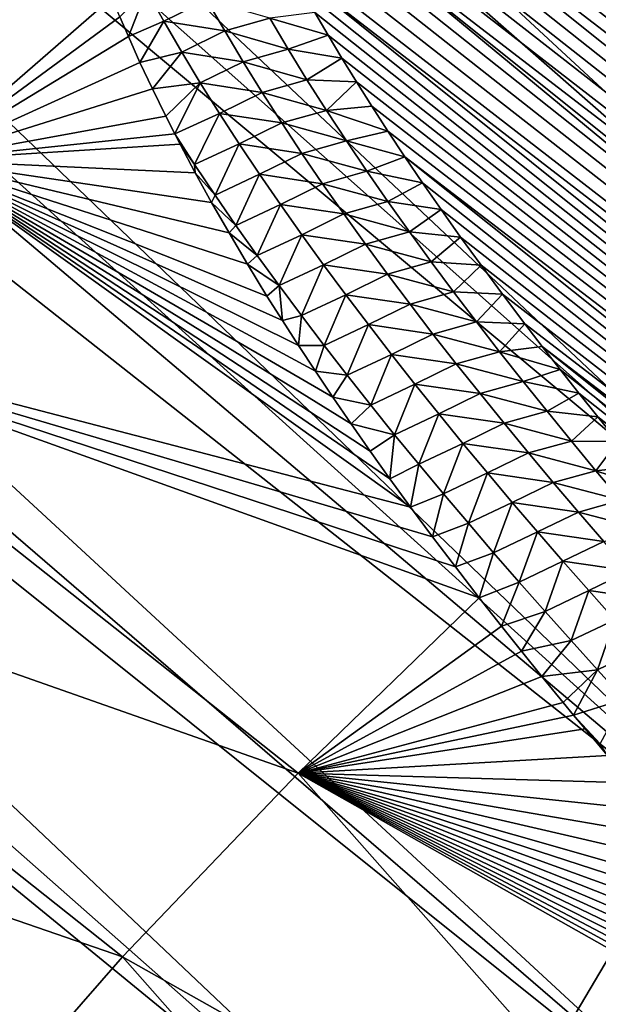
# Model space of a CAD drawing. Header units: metres. Extents: x -82 to 82, y -464 to 32.
# Tile 310 of 409: x 39.56 to 43.31, y -19.81 to -13.43. Entities that reach past the tile are written whole.
import ezdxf

# ---------------------------------------------------------------- set-up
doc = ezdxf.new("R2010")
doc.units = ezdxf.units.M
doc.layers.add('solid_K244121000C07', color=7, linetype='CONTINUOUS')

msp = doc.modelspace()

# ---------------------------------------------------------------- linework, layer by layer
at = {"layer": 'solid_K244121000C07'}
for points in [[(28.500217, 2.882186, 16.009052), (47.729076, -12.937846, 33.763187), (47.495743, -14.239585, 32.823467)], [(28.774855, 1.927367, 15.903305), (28.500217, 2.882186, 16.009052), (47.495743, -14.239585, 32.823467)], [(29.021696, 0.955978, 15.8224), (28.774855, 1.927367, 15.903305), (47.495743, -14.239585, 32.823467)], [(29.021696, 0.955978, 15.8224), (47.495743, -14.239585, 32.823467), (47.133812, -15.58215, 31.986959)], [(29.23583, -0.019556, 15.76529), (29.021696, 0.955978, 15.8224), (47.133812, -15.58215, 31.986959)], [(29.415125, -0.991915, 15.730751), (29.23583, -0.019556, 15.76529), (47.133812, -15.58215, 31.986959)], [(29.415125, -0.991915, 15.730751), (47.133812, -15.58215, 31.986959), (46.647621, -16.949772, 31.263393)], [(29.559109, -1.956141, 15.717944), (29.415125, -0.991915, 15.730751), (46.647621, -16.949772, 31.263393)], [(29.667227, -2.90712, 15.725371), (29.559109, -1.956141, 15.717944), (46.647621, -16.949772, 31.263393)], [(29.667227, -2.90712, 15.725371), (46.647621, -16.949772, 31.263393), (46.041779, -18.329327, 30.659777)], [(29.740007, -3.842077, 15.751963), (29.667227, -2.90712, 15.725371), (46.041779, -18.329327, 30.659777)], [(29.778446, -4.758889, 15.796915), (29.740007, -3.842077, 15.751963), (46.041779, -18.329327, 30.659777)], [(29.778446, -4.758889, 15.796915), (46.041779, -18.329327, 30.659777), (45.323975, -19.703331, 30.183741)], [(29.783459, -5.655798, 15.859275), (29.778446, -4.758889, 15.796915), (45.323975, -19.703331, 30.183741)], [(29.756281, -6.532242, 15.938465), (29.783459, -5.655798, 15.859275), (45.323975, -19.703331, 30.183741)], [(29.698212, -7.387088, 16.033957), (29.756281, -6.532242, 15.938465), (45.323975, -19.703331, 30.183741)], [(29.610624, -8.218371, 16.145044), (29.698212, -7.387088, 16.033957), (44.500805, -21.059212, 29.839617)], [(29.698212, -7.387088, 16.033957), (45.323975, -19.703331, 30.183741), (44.500805, -21.059212, 29.839617)], [(29.494551, -9.028098, 16.271677), (29.610624, -8.218371, 16.145044), (44.500805, -21.059212, 29.839617)], [(64.834976, -25.119036, 80.176231), (43.312481, -8.345377, 60.099106), (43.062752, -8.368033, 60.089104)], [(64.336166, -25.493633, 80.487686), (42.834633, -8.396905, 60.091354), (42.626247, -8.431354, 60.104568)], [(64.336166, -25.493633, 80.487686), (43.062752, -8.368033, 60.089104), (42.834633, -8.396905, 60.091354)], [(64.336166, -25.493633, 80.487686), (64.834976, -25.119036, 80.176231), (43.062752, -8.368033, 60.089104)], [(64.336166, -25.493633, 80.487686), (42.435463, -8.470701, 60.12746), (42.25959, -8.514233, 60.158707)], [(64.336166, -25.493633, 80.487686), (42.626247, -8.431354, 60.104568), (42.435463, -8.470701, 60.12746)], [(63.82093, -25.836189, 80.802544), (42.25959, -8.514233, 60.158707), (42.097073, -8.561757, 60.197723)], [(63.82093, -25.836189, 80.802544), (64.336166, -25.493633, 80.487686), (42.25959, -8.514233, 60.158707)], [(63.82093, -25.836189, 80.802544), (42.097073, -8.561757, 60.197723), (41.946445, -8.613113, 60.24403)], [(63.82093, -25.836189, 80.802544), (41.805573, -8.668403, 60.29744), (41.67342, -8.727686, 60.35788)], [(63.82093, -25.836189, 80.802544), (41.946445, -8.613113, 60.24403), (41.805573, -8.668403, 60.29744)], [(63.82093, -25.836189, 80.802544), (41.67342, -8.727686, 60.35788), (41.549168, -8.791111, 60.425411)], [(63.289597, -26.146694, 81.120674), (41.549168, -8.791111, 60.425411), (41.431942, -8.859061, 60.500416)], [(63.289597, -26.146694, 81.120674), (63.82093, -25.836189, 80.802544), (41.549168, -8.791111, 60.425411)], [(63.289597, -26.146694, 81.120674), (41.431942, -8.859061, 60.500416), (41.320946, -8.932129, 60.583572)], [(63.289597, -26.146694, 81.120674), (41.320946, -8.932129, 60.583572), (41.215778, -9.01079, 60.675488)], [(29.351082, -9.816728, 16.413862), (29.494551, -9.028098, 16.271677), (43.582558, -22.37991, 29.631804)], [(29.494551, -9.028098, 16.271677), (44.500805, -21.059212, 29.839617), (43.582558, -22.37991, 29.631804)], [(63.289597, -26.146694, 81.120674), (41.215778, -9.01079, 60.675488), (41.116058, -9.095607, 60.776924)], [(62.742474, -26.425037, 81.441925), (41.116058, -9.095607, 60.776924), (41.021797, -9.187693, 60.889343)], [(62.742474, -26.425037, 81.441925), (63.289597, -26.146694, 81.120674), (41.116058, -9.095607, 60.776924)], [(62.742474, -26.425037, 81.441925), (41.021797, -9.187693, 60.889343), (40.933014, -9.288031, 61.014137)], [(62.742474, -26.425037, 81.441925), (40.933014, -9.288031, 61.014137), (40.84972, -9.397694, 61.152859)], [(62.742474, -26.425037, 81.441925), (40.84972, -9.397694, 61.152859), (40.772804, -9.518192, 61.307667)], [(62.179813, -26.671011, 81.766106), (40.772804, -9.518192, 61.307667), (40.703236, -9.650862, 61.480553)], [(62.179813, -26.671011, 81.766106), (62.742474, -26.425037, 81.441925), (40.772804, -9.518192, 61.307667)], [(62.179813, -26.671011, 81.766106), (40.703236, -9.650862, 61.480553), (40.641975, -9.796873, 61.673374)], [(29.181263, -10.585462, 16.572058), (29.351082, -9.816728, 16.413862), (43.582558, -22.37991, 29.631804)], [(62.179813, -26.671011, 81.766106), (40.641975, -9.796873, 61.673374), (40.590816, -9.957867, 61.888592)], [(61.601822, -26.88431, 82.093048), (40.590816, -9.957867, 61.888592), (40.551723, -10.134602, 62.127518)], [(61.601822, -26.88431, 82.093048), (62.179813, -26.671011, 81.766106), (40.590816, -9.957867, 61.888592)], [(61.601822, -26.88431, 82.093048), (40.551723, -10.134602, 62.127518), (40.52626, -10.327674, 62.391285)], [(61.601822, -26.88431, 82.093048), (40.52626, -10.327674, 62.391285), (40.516453, -10.537777, 62.681065)], [(48.30323, -10.45756, 36.546276), (41.150841, -26.103186, 30.008549), (44.610775, -18.277868, 33.406902)], [(48.30323, -10.45756, 36.546276), (48.370853, -11.626131, 35.399551), (41.150841, -26.103186, 30.008549)], [(28.986296, -11.334597, 16.746748), (29.181263, -10.585462, 16.572058), (42.578362, -23.652468, 29.56222)], [(29.181263, -10.585462, 16.572058), (43.582558, -22.37991, 29.631804), (42.578362, -23.652468, 29.56222)], [(61.601822, -26.88431, 82.093048), (40.516453, -10.537777, 62.681065), (40.518169, -10.649652, 62.836357)], [(61.008587, -27.064528, 82.422531), (40.518169, -10.649652, 62.836357), (40.524429, -10.766109, 62.998688)], [(61.008587, -27.064528, 82.422531), (61.601822, -26.88431, 82.093048), (40.518169, -10.649652, 62.836357)], [(61.008587, -27.064528, 82.422531), (40.524429, -10.766109, 62.998688), (40.535412, -10.887243, 63.168228)], [(61.008587, -27.064528, 82.422531), (40.535412, -10.887243, 63.168228), (40.551792, -11.013494, 63.345539)], [(38.949249, -14.34372, 66.77401), (40.160553, -13.290015, 66.398903), (36.413612, -10.997768, 60.998699)], [(61.008587, -27.064528, 82.422531), (40.551792, -11.013494, 63.345539), (40.573341, -11.144667, 63.530453)], [(61.008587, -27.064528, 82.422531), (40.573341, -11.144667, 63.530453), (40.600418, -11.280968, 63.723255)], [(61.008587, -27.064528, 82.422531), (40.600418, -11.280968, 63.723255), (40.633728, -11.422853, 63.924526)], [(28.767195, -12.063525, 16.93804), (28.986296, -11.334597, 16.746748), (42.578362, -23.652468, 29.56222)], [(60.400227, -27.211134, 82.754295), (40.633728, -11.422853, 63.924526), (40.672955, -11.570053, 64.134003)], [(60.400227, -27.211134, 82.754295), (61.008587, -27.064528, 82.422531), (40.633728, -11.422853, 63.924526)], [(60.400227, -27.211134, 82.754295), (40.672955, -11.570053, 64.134003), (40.718605, -11.722903, 64.352135)], [(48.370853, -11.626131, 35.399551), (42.286888, -24.93461, 29.838432), (41.150841, -26.103186, 30.008549)], [(48.370853, -11.626131, 35.399551), (48.304993, -12.867542, 34.331993), (42.286888, -24.93461, 29.838432)], [(60.400227, -27.211134, 82.754295), (40.718605, -11.722903, 64.352135), (40.771366, -11.881867, 64.579506)], [(60.400227, -27.211134, 82.754295), (40.771366, -11.881867, 64.579506), (40.830856, -12.046622, 64.815788)], [(60.400227, -27.211134, 82.754295), (40.830856, -12.046622, 64.815788), (40.897758, -12.217632, 65.061584)], [(28.276972, -13.424064, 17.36014), (28.767195, -12.063525, 16.93804), (41.499512, -24.862389, 29.631804)], [(28.767195, -12.063525, 16.93804), (42.578362, -23.652468, 29.56222), (41.499512, -24.862389, 29.631804)], [(59.77684, -27.323496, 83.088043), (40.897758, -12.217632, 65.061584), (40.97274, -12.395342, 65.317444)], [(59.77684, -27.323496, 83.088043), (60.400227, -27.211134, 82.754295), (40.897758, -12.217632, 65.061584)], [(59.77684, -27.323496, 83.088043), (40.97274, -12.395342, 65.317444), (41.055374, -12.579402, 65.583031)], [(59.77684, -27.323496, 83.088043), (41.055374, -12.579402, 65.583031), (41.146564, -12.770417, 65.85907)], [(59.77684, -27.323496, 83.088043), (41.146564, -12.770417, 65.85907), (41.246918, -12.968789, 66.146072)], [(48.304993, -12.867542, 34.331993), (43.356049, -23.693195, 29.808355), (42.286888, -24.93461, 29.838432)], [(59.77684, -27.323496, 83.088043), (41.246918, -12.968789, 66.146072), (41.318615, -13.104889, 66.343254)], [(59.138523, -27.400879, 83.423416), (41.318615, -13.104889, 66.343254), (41.394516, -13.244321, 66.545418)], [(59.138523, -27.400879, 83.423416), (59.77684, -27.323496, 83.088043), (41.318615, -13.104889, 66.343254)], [(40.384651, -13.242715, 66.46347), (40.212513, -13.41598, 66.580101), (40.267544, -13.544628, 66.765221)], [(40.49641, -13.443999, 66.76712), (40.384651, -13.242715, 66.46347), (40.267544, -13.544628, 66.765221)], [(40.775875, -13.306852, 66.678185), (40.384651, -13.242715, 66.46347), (40.49641, -13.443999, 66.76712)], [(59.138523, -27.400879, 83.423416), (41.394516, -13.244321, 66.545418), (41.474998, -13.387338, 66.752853)], [(40.212513, -13.41598, 66.580101), (40.160553, -13.290015, 66.398903), (38.949249, -14.34372, 66.77401)], [(40.890911, -13.507277, 66.976753), (40.775875, -13.306852, 66.678185), (40.49641, -13.443999, 66.76712)], [(41.183922, -13.42541, 66.877129), (40.775875, -13.306852, 66.678185), (40.890911, -13.507277, 66.976753)], [(41.183922, -13.42541, 66.877129), (41.560184, -13.534018, 66.965668), (41.474998, -13.387338, 66.752853)], [(59.138523, -27.400879, 83.423416), (41.474998, -13.387338, 66.752853), (41.560184, -13.534018, 66.965668)], [(28.174736, -13.674032, 17.44805), (28.276972, -13.424064, 17.36014), (41.499512, -24.862389, 29.631804)], [(40.267544, -13.544628, 66.765221), (40.212513, -13.41598, 66.580101), (38.949249, -14.34372, 66.77401)], [(40.49641, -13.443999, 66.76712), (40.267544, -13.544628, 66.765221), (40.342209, -13.711798, 67.006035)], [(40.612659, -13.644237, 67.069229), (40.49641, -13.443999, 66.76712), (40.342209, -13.711798, 67.006035)], [(40.890911, -13.507277, 66.976753), (40.49641, -13.443999, 66.76712), (40.612659, -13.644237, 67.069229)], [(41.301895, -13.624985, 67.170631), (41.183922, -13.42541, 66.877129), (40.890911, -13.507277, 66.976753)], [(41.301895, -13.624985, 67.170631), (41.560184, -13.534018, 66.965668), (41.183922, -13.42541, 66.877129)], [(41.01022, -13.706811, 67.27404), (40.890911, -13.507277, 66.976753), (40.612659, -13.644237, 67.069229)], [(41.301895, -13.624985, 67.170631), (40.890911, -13.507277, 66.976753), (41.01022, -13.706811, 67.27404)], [(40.342209, -13.711798, 67.006035), (40.267544, -13.544628, 66.765221), (38.949249, -14.34372, 66.77401)], [(41.301895, -13.624985, 67.170631), (41.649643, -13.68405, 67.183517), (41.560184, -13.534018, 66.965668)], [(59.138523, -27.400879, 83.423416), (41.560184, -13.534018, 66.965668), (41.649643, -13.68405, 67.183517)], [(40.612659, -13.644237, 67.069229), (40.342209, -13.711798, 67.006035), (40.422882, -13.883639, 67.254066)], [(40.733116, -13.843502, 67.36985), (40.612659, -13.644237, 67.069229), (40.422882, -13.883639, 67.254066)], [(41.01022, -13.706811, 67.27404), (40.612659, -13.644237, 67.069229), (40.733116, -13.843502, 67.36985)], [(41.423904, -13.823807, 67.463097), (41.301895, -13.624985, 67.170631), (41.01022, -13.706811, 67.27404)], [(41.423904, -13.823807, 67.463097), (41.649643, -13.68405, 67.183517), (41.301895, -13.624985, 67.170631)], [(27.706947, -14.713037, 17.853544), (28.174736, -13.674032, 17.44805), (41.499512, -24.862389, 29.631804)], [(40.422882, -13.883639, 67.254066), (40.342209, -13.711798, 67.006035), (38.949249, -14.34372, 66.77401)], [(41.133514, -13.905514, 67.570084), (41.01022, -13.706811, 67.27404), (40.733116, -13.843502, 67.36985)], [(41.423904, -13.823807, 67.463097), (41.01022, -13.706811, 67.27404), (41.133514, -13.905514, 67.570084)], [(41.423904, -13.823807, 67.463097), (41.743755, -13.83768, 67.4067), (41.649643, -13.68405, 67.183517)], [(59.138523, -27.400879, 83.423416), (41.649643, -13.68405, 67.183517), (41.743755, -13.83768, 67.4067)], [(41.549694, -14.021919, 67.754532), (41.423904, -13.823807, 67.463097), (41.133514, -13.905514, 67.570084)], [(41.549694, -14.021919, 67.754532), (41.743755, -13.83768, 67.4067), (41.423904, -13.823807, 67.463097)], [(41.549694, -14.021919, 67.754532), (41.842953, -13.995203, 67.635544), (41.743755, -13.83768, 67.4067)], [(59.138523, -27.400879, 83.423416), (41.743755, -13.83768, 67.4067), (41.842953, -13.995203, 67.635544)], [(40.509758, -14.060255, 67.509422), (40.422882, -13.883639, 67.254066), (38.949249, -14.34372, 66.77401)], [(40.733116, -13.843502, 67.36985), (40.422882, -13.883639, 67.254066), (40.509758, -14.060255, 67.509422)], [(40.733116, -13.843502, 67.36985), (40.509758, -14.060255, 67.509422), (40.567776, -14.174809, 67.675003)], [(40.857494, -14.041868, 67.669037), (40.733116, -13.843502, 67.36985), (40.567776, -14.174809, 67.675003)], [(41.133514, -13.905514, 67.570084), (40.733116, -13.843502, 67.36985), (40.857494, -14.041868, 67.669037)], [(41.260551, -14.10344, 67.864906), (41.133514, -13.905514, 67.570084), (40.857494, -14.041868, 67.669037)], [(41.549694, -14.021919, 67.754532), (41.133514, -13.905514, 67.570084), (41.260551, -14.10344, 67.864906)], [(41.679077, -14.21936, 68.044945), (41.549694, -14.021919, 67.754532), (41.260551, -14.10344, 67.864906)], [(41.549694, -14.021919, 67.754532), (41.947605, -14.156862, 67.870338), (41.842953, -13.995203, 67.635544)], [(41.679077, -14.21936, 68.044945), (41.947605, -14.156862, 67.870338), (41.549694, -14.021919, 67.754532)], [(59.138523, -27.400879, 83.423416), (41.842953, -13.995203, 67.635544), (41.947605, -14.156862, 67.870338)], [(40.567776, -14.174809, 67.675003), (40.509758, -14.060255, 67.509422), (38.949249, -14.34372, 66.77401)], [(40.857494, -14.041868, 67.669037), (40.567776, -14.174809, 67.675003), (40.696438, -14.373415, 67.977753)], [(40.985565, -14.239399, 67.966827), (40.857494, -14.041868, 67.669037), (40.696438, -14.373415, 67.977753)], [(41.260551, -14.10344, 67.864906), (40.857494, -14.041868, 67.669037), (40.985565, -14.239399, 67.966827)], [(41.391148, -14.300636, 68.158539), (41.260551, -14.10344, 67.864906), (40.985565, -14.239399, 67.966827)], [(41.679077, -14.21936, 68.044945), (41.260551, -14.10344, 67.864906), (41.391148, -14.300636, 68.158539)], [(41.679077, -14.21936, 68.044945), (42.05719, -14.322292, 68.110687), (41.947605, -14.156862, 67.870338)], [(59.138523, -27.400879, 83.423416), (41.947605, -14.156862, 67.870338), (42.05719, -14.322292, 68.110687)], [(40.602203, -14.241552, 67.771484), (40.567776, -14.174809, 67.675003), (38.949249, -14.34372, 66.77401)], [(40.696438, -14.373415, 67.977753), (40.567776, -14.174809, 67.675003), (40.602203, -14.241552, 67.771484)], [(41.811874, -14.416165, 68.334343), (41.679077, -14.21936, 68.044945), (41.391148, -14.300636, 68.158539)], [(41.811874, -14.416165, 68.334343), (42.05719, -14.322292, 68.110687), (41.679077, -14.21936, 68.044945)], [(40.700806, -14.427744, 68.040741), (40.602203, -14.241552, 67.771484), (38.949249, -14.34372, 66.77401)], [(40.696438, -14.373415, 67.977753), (40.602203, -14.241552, 67.771484), (40.700806, -14.427744, 68.040741)], [(40.985565, -14.239399, 67.966827), (40.696438, -14.373415, 67.977753), (40.828358, -14.570498, 68.278061)], [(41.117142, -14.436149, 68.263275), (40.985565, -14.239399, 67.966827), (40.828358, -14.570498, 68.278061)], [(41.391148, -14.300636, 68.158539), (40.985565, -14.239399, 67.966827), (41.117142, -14.436149, 68.263275)], [(42.094654, -16.591902, 71.176003), (38.949249, -14.34372, 66.77401), (37.76886, -15.464938, 67.03611)], [(40.806236, -14.619062, 68.317741), (40.700806, -14.427744, 68.040741), (38.949249, -14.34372, 66.77401)], [(40.918987, -14.815698, 68.602867), (40.806236, -14.619062, 68.317741), (38.949249, -14.34372, 66.77401)], [(41.038303, -15.017495, 68.895325), (40.918987, -14.815698, 68.602867), (38.949249, -14.34372, 66.77401)], [(41.164619, -15.224658, 69.195457), (41.038303, -15.017495, 68.895325), (38.949249, -14.34372, 66.77401)], [(41.264412, -15.383734, 69.425987), (41.164619, -15.224658, 69.195457), (38.949249, -14.34372, 66.77401)], [(41.368896, -15.54613, 69.661476), (41.264412, -15.383734, 69.425987), (38.949249, -14.34372, 66.77401)], [(41.478218, -15.711916, 69.902008), (41.368896, -15.54613, 69.661476), (38.949249, -14.34372, 66.77401)], [(41.591782, -15.880914, 70.146942), (41.478218, -15.711916, 69.902008), (38.949249, -14.34372, 66.77401)], [(41.70982, -16.053242, 70.396477), (41.591782, -15.880914, 70.146942), (38.949249, -14.34372, 66.77401)], [(41.832722, -16.229067, 70.650948), (41.70982, -16.053242, 70.396477), (38.949249, -14.34372, 66.77401)], [(41.960873, -16.408564, 70.910683), (41.832722, -16.229067, 70.650948), (38.949249, -14.34372, 66.77401)], [(42.094654, -16.591902, 71.176003), (41.960873, -16.408564, 70.910683), (38.949249, -14.34372, 66.77401)], [(41.525116, -14.497147, 68.450996), (41.391148, -14.300636, 68.158539), (41.117142, -14.436149, 68.263275)], [(41.811874, -14.416165, 68.334343), (41.391148, -14.300636, 68.158539), (41.525116, -14.497147, 68.450996)], [(41.811874, -14.416165, 68.334343), (42.171913, -14.491622, 68.356743), (42.05719, -14.322292, 68.110687)], [(58.485367, -27.442453, 83.760025), (42.05719, -14.322292, 68.110687), (42.171913, -14.491622, 68.356743)], [(58.485367, -27.442453, 83.760025), (59.138523, -27.400879, 83.423416), (42.05719, -14.322292, 68.110687)], [(40.828358, -14.570498, 68.278061), (40.696438, -14.373415, 67.977753), (40.700806, -14.427744, 68.040741)], [(40.828358, -14.570498, 68.278061), (40.700806, -14.427744, 68.040741), (40.806236, -14.619062, 68.317741)], [(41.117142, -14.436149, 68.263275), (40.828358, -14.570498, 68.278061), (40.963623, -14.766794, 68.576897)], [(41.252052, -14.632168, 68.558395), (41.117142, -14.436149, 68.263275), (40.963623, -14.766794, 68.576897)], [(41.525116, -14.497147, 68.450996), (41.117142, -14.436149, 68.263275), (41.252052, -14.632168, 68.558395)], [(41.947903, -14.61237, 68.622742), (41.811874, -14.416165, 68.334343), (41.525116, -14.497147, 68.450996)], [(41.947903, -14.61237, 68.622742), (42.171913, -14.491622, 68.356743), (41.811874, -14.416165, 68.334343)], [(41.662289, -14.693014, 68.74231), (41.525116, -14.497147, 68.450996), (41.252052, -14.632168, 68.558395)], [(41.947903, -14.61237, 68.622742), (41.525116, -14.497147, 68.450996), (41.662289, -14.693014, 68.74231)], [(41.947903, -14.61237, 68.622742), (42.292297, -14.665189, 68.608879), (42.171913, -14.491622, 68.356743)], [(58.485367, -27.442453, 83.760025), (42.171913, -14.491622, 68.356743), (42.292297, -14.665189, 68.608879)], [(40.963623, -14.766794, 68.576897), (40.828358, -14.570498, 68.278061), (40.806236, -14.619062, 68.317741)], [(40.963623, -14.766794, 68.576897), (40.806236, -14.619062, 68.317741), (40.918987, -14.815698, 68.602867)], [(41.252052, -14.632168, 68.558395), (40.963623, -14.766794, 68.576897), (41.102055, -14.962361, 68.874313)], [(41.390114, -14.827507, 68.852242), (41.252052, -14.632168, 68.558395), (41.102055, -14.962361, 68.874313)], [(41.662289, -14.693014, 68.74231), (41.252052, -14.632168, 68.558395), (41.390114, -14.827507, 68.852242)], [(42.086994, -14.808011, 68.910149), (41.947903, -14.61237, 68.622742), (41.662289, -14.693014, 68.74231)], [(42.086994, -14.808011, 68.910149), (42.292297, -14.665189, 68.608879), (41.947903, -14.61237, 68.622742)], [(42.086994, -14.808011, 68.910149), (42.418854, -14.843333, 68.86747), (42.292297, -14.665189, 68.608879)], [(58.485367, -27.442453, 83.760025), (42.292297, -14.665189, 68.608879), (42.418854, -14.843333, 68.86747)], [(27.473459, -15.179519, 18.058998), (27.706947, -14.713037, 17.853544), (40.35833, -25.996021, 29.839617)], [(27.706947, -14.713037, 17.853544), (41.499512, -24.862389, 29.631804), (40.35833, -25.996021, 29.839617)], [(41.802483, -14.888281, 69.032501), (41.662289, -14.693014, 68.74231), (41.390114, -14.827507, 68.852242)], [(42.086994, -14.808011, 68.910149), (41.662289, -14.693014, 68.74231), (41.802483, -14.888281, 69.032501)], [(41.102055, -14.962361, 68.874313), (40.963623, -14.766794, 68.576897), (40.918987, -14.815698, 68.602867)], [(41.102055, -14.962361, 68.874313), (40.918987, -14.815698, 68.602867), (41.038303, -15.017495, 68.895325)], [(41.390114, -14.827507, 68.852242), (41.102055, -14.962361, 68.874313), (41.243484, -15.157254, 69.170349)], [(41.531158, -15.022215, 69.144836), (41.390114, -14.827507, 68.852242), (41.243484, -15.157254, 69.170349)], [(41.802483, -14.888281, 69.032501), (41.390114, -14.827507, 68.852242), (41.531158, -15.022215, 69.144836)], [(42.229008, -15.003117, 69.196571), (42.086994, -14.808011, 68.910149), (41.802483, -14.888281, 69.032501)], [(42.229008, -15.003117, 69.196571), (42.418854, -14.843333, 68.86747), (42.086994, -14.808011, 68.910149)], [(42.229008, -15.003117, 69.196571), (42.551308, -15.025867, 69.132324), (42.418854, -14.843333, 68.86747)], [(58.485367, -27.442453, 83.760025), (42.418854, -14.843333, 68.86747), (42.551308, -15.025867, 69.132324)], [(41.945576, -15.082982, 69.321579), (41.802483, -14.888281, 69.032501), (41.531158, -15.022215, 69.144836)], [(42.229008, -15.003117, 69.196571), (41.802483, -14.888281, 69.032501), (41.945576, -15.082982, 69.321579)], [(41.243484, -15.157254, 69.170349), (41.102055, -14.962361, 68.874313), (41.038303, -15.017495, 68.895325)], [(41.243484, -15.157254, 69.170349), (41.038303, -15.017495, 68.895325), (41.164619, -15.224658, 69.195457)], [(41.531158, -15.022215, 69.144836), (41.243484, -15.157254, 69.170349), (41.387787, -15.351517, 69.46505)], [(41.675064, -15.21633, 69.436211), (41.531158, -15.022215, 69.144836), (41.387787, -15.351517, 69.46505)], [(41.945576, -15.082982, 69.321579), (41.531158, -15.022215, 69.144836), (41.675064, -15.21633, 69.436211)], [(42.373829, -15.197714, 69.482018), (42.229008, -15.003117, 69.196571), (41.945576, -15.082982, 69.321579)], [(42.373829, -15.197714, 69.482018), (42.551308, -15.025867, 69.132324), (42.229008, -15.003117, 69.196571)], [(42.373829, -15.197714, 69.482018), (42.689445, -15.212635, 69.40329), (42.551308, -15.025867, 69.132324)], [(58.485367, -27.442453, 83.760025), (42.551308, -15.025867, 69.132324), (42.689445, -15.212635, 69.40329)], [(42.091442, -15.277149, 69.609566), (41.945576, -15.082982, 69.321579), (41.675064, -15.21633, 69.436211)], [(42.373829, -15.197714, 69.482018), (41.945576, -15.082982, 69.321579), (42.091442, -15.277149, 69.609566)], [(27.086632, -15.892335, 18.405163), (27.473459, -15.179519, 18.058998), (40.35833, -25.996021, 29.839617)], [(41.243484, -15.157254, 69.170349), (41.164619, -15.224658, 69.195457), (41.264412, -15.383734, 69.425987)], [(41.387787, -15.351517, 69.46505), (41.243484, -15.157254, 69.170349), (41.264412, -15.383734, 69.425987)], [(41.675064, -15.21633, 69.436211), (41.387787, -15.351517, 69.46505), (41.53484, -15.545189, 69.758438)], [(41.821712, -15.409886, 69.726387), (41.675064, -15.21633, 69.436211), (41.53484, -15.545189, 69.758438)], [(42.091442, -15.277149, 69.609566), (41.675064, -15.21633, 69.436211), (41.821712, -15.409886, 69.726387)], [(42.521336, -15.391832, 69.766495), (42.373829, -15.197714, 69.482018), (42.091442, -15.277149, 69.609566)], [(42.521336, -15.391832, 69.766495), (42.689445, -15.212635, 69.40329), (42.373829, -15.197714, 69.482018)], [(42.521336, -15.391832, 69.766495), (42.833881, -15.404033, 69.680779), (42.689445, -15.212635, 69.40329)], [(58.485367, -27.442453, 83.760025), (42.689445, -15.212635, 69.40329), (42.833881, -15.404033, 69.680779)], [(42.239971, -15.470815, 69.896477), (42.091442, -15.277149, 69.609566), (41.821712, -15.409886, 69.726387)], [(42.521336, -15.391832, 69.766495), (42.091442, -15.277149, 69.609566), (42.239971, -15.470815, 69.896477)], [(41.387787, -15.351517, 69.46505), (41.264412, -15.383734, 69.425987), (41.368896, -15.54613, 69.661476)], [(41.53484, -15.545189, 69.758438), (41.387787, -15.351517, 69.46505), (41.368896, -15.54613, 69.661476)], [(41.821712, -15.409886, 69.726387), (41.53484, -15.545189, 69.758438), (41.684532, -15.738311, 70.050552)], [(41.970985, -15.602922, 70.015388), (41.821712, -15.409886, 69.726387), (41.684532, -15.738311, 70.050552)], [(42.239971, -15.470815, 69.896477), (41.821712, -15.409886, 69.726387), (41.970985, -15.602922, 70.015388)], [(42.671413, -15.585498, 70.050011), (42.521336, -15.391832, 69.766495), (42.239971, -15.470815, 69.896477)], [(42.671413, -15.585498, 70.050011), (42.833881, -15.404033, 69.680779), (42.521336, -15.391832, 69.766495)], [(42.671413, -15.585498, 70.050011), (42.946712, -15.550855, 69.893425), (42.833881, -15.404033, 69.680779)], [(58.485367, -27.442453, 83.760025), (42.833881, -15.404033, 69.680779), (42.946712, -15.550855, 69.893425)], [(41.367722, -18.314913, 72.28392), (37.76886, -15.464938, 67.03611), (36.63271, -16.64994, 67.191261)], [(42.237453, -16.78376, 71.453484), (42.094654, -16.591902, 71.176003), (37.76886, -15.464938, 67.03611)], [(42.385502, -16.97945, 71.736008), (42.237453, -16.78376, 71.453484), (37.76886, -15.464938, 67.03611)], [(42.539272, -17.179197, 72.023979), (42.385502, -16.97945, 71.736008), (37.76886, -15.464938, 67.03611)], [(41.367722, -18.314913, 72.28392), (42.539272, -17.179197, 72.023979), (37.76886, -15.464938, 67.03611)], [(42.391041, -15.664009, 70.182335), (42.239971, -15.470815, 69.896477), (41.970985, -15.602922, 70.015388)], [(42.671413, -15.585498, 70.050011), (42.239971, -15.470815, 69.896477), (42.391041, -15.664009, 70.182335)], [(41.53484, -15.545189, 69.758438), (41.368896, -15.54613, 69.661476), (41.478218, -15.711916, 69.902008)], [(41.684532, -15.738311, 70.050552), (41.53484, -15.545189, 69.758438), (41.478218, -15.711916, 69.902008)], [(42.671413, -15.585498, 70.050011), (43.063663, -15.700654, 70.110138), (42.946712, -15.550855, 69.893425)], [(57.817333, -27.447262, 84.097412), (42.946712, -15.550855, 69.893425), (43.063663, -15.700654, 70.110138)], [(57.817333, -27.447262, 84.097412), (58.485367, -27.442453, 83.760025), (42.946712, -15.550855, 69.893425)], [(41.970985, -15.602922, 70.015388), (41.684532, -15.738311, 70.050552), (41.836742, -15.930923, 70.341415)], [(42.122768, -15.795473, 70.303246), (41.970985, -15.602922, 70.015388), (41.836742, -15.930923, 70.341415)], [(42.391041, -15.664009, 70.182335), (41.970985, -15.602922, 70.015388), (42.122768, -15.795473, 70.303246)], [(42.823952, -15.778738, 70.332581), (42.671413, -15.585498, 70.050011), (42.391041, -15.664009, 70.182335)], [(42.823952, -15.778738, 70.332581), (43.063663, -15.700654, 70.110138), (42.671413, -15.585498, 70.050011)], [(42.544544, -15.856763, 70.467148), (42.391041, -15.664009, 70.182335), (42.122768, -15.795473, 70.303246)], [(42.823952, -15.778738, 70.332581), (42.391041, -15.664009, 70.182335), (42.544544, -15.856763, 70.467148)], [(41.684532, -15.738311, 70.050552), (41.478218, -15.711916, 69.902008), (41.591782, -15.880914, 70.146942)], [(41.836742, -15.930923, 70.341415), (41.684532, -15.738311, 70.050552), (41.591782, -15.880914, 70.146942)], [(42.823952, -15.778738, 70.332581), (43.184277, -15.853133, 70.330612), (43.063663, -15.700654, 70.110138)], [(57.817333, -27.447262, 84.097412), (43.063663, -15.700654, 70.110138), (43.184277, -15.853133, 70.330612)], [(42.122768, -15.795473, 70.303246), (41.836742, -15.930923, 70.341415), (41.991367, -16.123058, 70.631058)], [(42.276958, -15.98757, 70.589966), (42.122768, -15.795473, 70.303246), (41.991367, -16.123058, 70.631058)], [(42.544544, -15.856763, 70.467148), (42.122768, -15.795473, 70.303246), (42.276958, -15.98757, 70.589966)], [(42.978859, -15.971574, 70.614204), (42.823952, -15.778738, 70.332581), (42.544544, -15.856763, 70.467148)], [(42.978859, -15.971574, 70.614204), (43.184277, -15.853133, 70.330612), (42.823952, -15.778738, 70.332581)], [(41.836742, -15.930923, 70.341415), (41.591782, -15.880914, 70.146942), (41.70982, -16.053242, 70.396477)], [(42.700401, -16.049101, 70.750923), (42.544544, -15.856763, 70.467148), (42.276958, -15.98757, 70.589966)], [(42.978859, -15.971574, 70.614204), (42.544544, -15.856763, 70.467148), (42.700401, -16.049101, 70.750923)], [(42.978859, -15.971574, 70.614204), (43.308525, -16.00827, 70.554825), (43.184277, -15.853133, 70.330612)], [(57.817333, -27.447262, 84.097412), (43.184277, -15.853133, 70.330612), (43.308525, -16.00827, 70.554825)], [(27.086632, -15.892335, 18.405163), (40.35833, -25.996021, 29.839617), (39.165989, -27.042131, 30.183741)], [(41.991367, -16.123058, 70.631058), (41.836742, -15.930923, 70.341415), (41.70982, -16.053242, 70.396477)], [(42.276958, -15.98757, 70.589966), (41.991367, -16.123058, 70.631058), (42.148323, -16.314751, 70.919502)], [(42.433472, -16.179239, 70.87558), (42.276958, -15.98757, 70.589966), (42.148323, -16.314751, 70.919502)], [(42.700401, -16.049101, 70.750923), (42.276958, -15.98757, 70.589966), (42.433472, -16.179239, 70.87558)], [(43.136059, -16.164028, 70.894882), (42.978859, -15.971574, 70.614204), (42.700401, -16.049101, 70.750923)], [(43.136059, -16.164028, 70.894882), (43.308525, -16.00827, 70.554825), (42.978859, -15.971574, 70.614204)], [(43.136059, -16.164028, 70.894882), (43.436722, -16.166262, 70.782974), (43.308525, -16.00827, 70.554825)], [(57.817333, -27.447262, 84.097412), (43.308525, -16.00827, 70.554825), (43.436722, -16.166262, 70.782974)], [(41.991367, -16.123058, 70.631058), (41.70982, -16.053242, 70.396477), (41.832722, -16.229067, 70.650948)], [(42.858524, -16.241047, 71.033684), (42.700401, -16.049101, 70.750923), (42.433472, -16.179239, 70.87558)], [(43.136059, -16.164028, 70.894882), (42.700401, -16.049101, 70.750923), (42.858524, -16.241047, 71.033684)], [(41.991367, -16.123058, 70.631058), (41.832722, -16.229067, 70.650948), (41.960873, -16.408564, 70.910683)], [(42.148323, -16.314751, 70.919502), (41.991367, -16.123058, 70.631058), (41.960873, -16.408564, 70.910683)], [(42.433472, -16.179239, 70.87558), (42.148323, -16.314751, 70.919502), (42.307529, -16.506025, 71.206772)], [(42.592232, -16.37051, 71.160095), (42.433472, -16.179239, 70.87558), (42.307529, -16.506025, 71.206772)], [(42.858524, -16.241047, 71.033684), (42.433472, -16.179239, 70.87558), (42.592232, -16.37051, 71.160095)], [(43.295475, -16.356119, 71.174637), (43.136059, -16.164028, 70.894882), (42.858524, -16.241047, 71.033684)], [(43.295475, -16.356119, 71.174637), (43.436722, -16.166262, 70.782974), (43.136059, -16.164028, 70.894882)], [(43.295475, -16.356119, 71.174637), (43.569176, -16.327301, 71.015251), (43.436722, -16.166262, 70.782974)], [(43.018845, -16.432623, 71.315437), (42.858524, -16.241047, 71.033684), (42.592232, -16.37051, 71.160095)], [(43.295475, -16.356119, 71.174637), (42.858524, -16.241047, 71.033684), (43.018845, -16.432623, 71.315437)], [(42.148323, -16.314751, 70.919502), (41.960873, -16.408564, 70.910683), (42.094654, -16.591902, 71.176003)], [(42.307529, -16.506025, 71.206772), (42.148323, -16.314751, 70.919502), (42.094654, -16.591902, 71.176003)], [(43.295475, -16.356119, 71.174637), (43.706203, -16.491587, 71.251869), (43.569176, -16.327301, 71.015251)], [(42.592232, -16.37051, 71.160095), (42.307529, -16.506025, 71.206772), (42.468914, -16.696911, 71.492882)], [(42.753159, -16.561403, 71.443527), (42.592232, -16.37051, 71.160095), (42.468914, -16.696911, 71.492882)], [(43.018845, -16.432623, 71.315437), (42.592232, -16.37051, 71.160095), (42.753159, -16.561403, 71.443527)], [(43.457024, -16.547871, 71.453461), (43.295475, -16.356119, 71.174637), (43.018845, -16.432623, 71.315437)], [(43.457024, -16.547871, 71.453461), (43.706203, -16.491587, 71.251869), (43.295475, -16.356119, 71.174637)], [(43.181274, -16.623856, 71.596191), (43.018845, -16.432623, 71.315437), (42.753159, -16.561403, 71.443527)], [(43.457024, -16.547871, 71.453461), (43.018845, -16.432623, 71.315437), (43.181274, -16.623856, 71.596191)], [(42.307529, -16.506025, 71.206772), (42.094654, -16.591902, 71.176003), (42.237453, -16.78376, 71.453484)], [(42.468914, -16.696911, 71.492882), (42.307529, -16.506025, 71.206772), (42.237453, -16.78376, 71.453484)], [(42.753159, -16.561403, 71.443527), (42.468914, -16.696911, 71.492882), (42.632393, -16.887436, 71.777855)], [(42.916172, -16.751949, 71.725899), (42.753159, -16.561403, 71.443527), (42.632393, -16.887436, 71.777855)], [(43.181274, -16.623856, 71.596191), (42.753159, -16.561403, 71.443527), (42.916172, -16.751949, 71.725899)], [(43.620625, -16.739302, 71.731361), (43.457024, -16.547871, 71.453461), (43.181274, -16.623856, 71.596191)], [(43.345737, -16.814764, 71.875954), (43.181274, -16.623856, 71.596191), (42.916172, -16.751949, 71.725899)], [(43.620625, -16.739302, 71.731361), (43.181274, -16.623856, 71.596191), (43.345737, -16.814764, 71.875954)], [(40.230068, -19.50548, 72.435608), (36.63271, -16.64994, 67.191261), (35.548088, -17.891117, 67.238464)], [(40.230068, -19.50548, 72.435608), (41.367722, -18.314913, 72.28392), (36.63271, -16.64994, 67.191261)], [(42.468914, -16.696911, 71.492882), (42.237453, -16.78376, 71.453484), (42.385502, -16.97945, 71.736008)], [(42.632393, -16.887436, 71.777855), (42.468914, -16.696911, 71.492882), (42.385502, -16.97945, 71.736008)], [(42.916172, -16.751949, 71.725899), (42.632393, -16.887436, 71.777855), (42.797894, -17.077629, 72.061707)], [(43.081203, -16.942169, 72.007217), (42.916172, -16.751949, 71.725899), (42.797894, -17.077629, 72.061707)], [(43.345737, -16.814764, 71.875954), (42.916172, -16.751949, 71.725899), (43.081203, -16.942169, 72.007217)], [(43.51218, -17.005367, 72.154747), (43.345737, -16.814764, 71.875954), (43.081203, -16.942169, 72.007217)], [(42.632393, -16.887436, 71.777855), (42.385502, -16.97945, 71.736008), (42.539272, -17.179197, 72.023979)], [(42.797894, -17.077629, 72.061707), (42.632393, -16.887436, 71.777855), (42.539272, -17.179197, 72.023979)], [(43.081203, -16.942169, 72.007217), (42.797894, -17.077629, 72.061707), (42.965359, -17.267508, 72.344452)], [(43.248188, -17.132084, 72.287498), (43.081203, -16.942169, 72.007217), (42.965359, -17.267508, 72.344452)], [(43.51218, -17.005367, 72.154747), (43.081203, -16.942169, 72.007217), (43.248188, -17.132084, 72.287498)], [(43.680546, -17.195686, 72.432564), (43.51218, -17.005367, 72.154747), (43.248188, -17.132084, 72.287498)], [(42.797894, -17.077629, 72.061707), (42.539272, -17.179197, 72.023979), (42.68343, -17.363226, 72.289017)], [(42.965359, -17.267508, 72.344452), (42.797894, -17.077629, 72.061707), (42.68343, -17.363226, 72.289017)], [(43.248188, -17.132084, 72.287498), (42.965359, -17.267508, 72.344452), (43.134731, -17.457094, 72.626114)], [(43.417076, -17.321712, 72.566757), (43.248188, -17.132084, 72.287498), (43.134731, -17.457094, 72.626114)], [(43.680546, -17.195686, 72.432564), (43.248188, -17.132084, 72.287498), (43.417076, -17.321712, 72.566757)], [(42.68343, -17.363226, 72.289017), (42.539272, -17.179197, 72.023979), (41.367722, -18.314913, 72.28392)], [(42.965359, -17.267508, 72.344452), (42.68343, -17.363226, 72.289017), (42.812416, -17.525274, 72.522232)], [(43.134731, -17.457094, 72.626114), (42.965359, -17.267508, 72.344452), (42.812416, -17.525274, 72.522232)], [(43.417076, -17.321712, 72.566757), (43.134731, -17.457094, 72.626114), (43.305958, -17.64641, 72.906693)], [(43.587814, -17.511076, 72.844994), (43.417076, -17.321712, 72.566757), (43.305958, -17.64641, 72.906693)], [(42.812416, -17.525274, 72.522232), (42.68343, -17.363226, 72.289017), (41.367722, -18.314913, 72.28392)], [(43.134731, -17.457094, 72.626114), (42.812416, -17.525274, 72.522232), (42.945698, -17.69018, 72.759445)], [(43.305958, -17.64641, 72.906693), (43.134731, -17.457094, 72.626114), (42.945698, -17.69018, 72.759445)], [(42.945698, -17.69018, 72.759445), (42.812416, -17.525274, 72.522232), (41.367722, -18.314913, 72.28392)], [(43.587814, -17.511076, 72.844994), (43.305958, -17.64641, 72.906693), (43.478985, -17.835474, 73.186211)], [(43.305958, -17.64641, 72.906693), (42.945698, -17.69018, 72.759445), (43.083248, -17.857944, 73.000565)], [(43.305958, -17.64641, 72.906693), (43.083248, -17.857944, 73.000565), (43.150482, -17.939285, 73.117294)], [(43.478985, -17.835474, 73.186211), (43.305958, -17.64641, 72.906693), (43.150482, -17.939285, 73.117294)], [(43.083248, -17.857944, 73.000565), (42.945698, -17.69018, 72.759445), (41.367722, -18.314913, 72.28392)], [(43.150482, -17.939285, 73.117294), (43.083248, -17.857944, 73.000565), (41.367722, -18.314913, 72.28392)], [(43.478985, -17.835474, 73.186211), (43.150482, -17.939285, 73.117294), (43.322922, -18.126295, 73.395378)], [(39.140362, -20.748306, 72.48687), (40.230068, -19.50548, 72.435608), (35.548088, -17.891117, 67.238464)], [(43.224518, -18.028357, 73.244995), (43.150482, -17.939285, 73.117294), (41.367722, -18.314913, 72.28392)], [(43.322922, -18.126295, 73.395378), (43.150482, -17.939285, 73.117294), (43.224518, -18.028357, 73.244995)], [(43.369732, -18.201525, 73.49292), (43.224518, -18.028357, 73.244995), (41.367722, -18.314913, 72.28392)], [(43.322922, -18.126295, 73.395378), (43.224518, -18.028357, 73.244995), (43.369732, -18.201525, 73.49292)], [(43.519169, -18.377584, 73.74456), (43.369732, -18.201525, 73.49292), (41.367722, -18.314913, 72.28392)], [(41.150841, -26.103186, 30.008549), (44.014, -19.467779, 32.967457), (44.610775, -18.277868, 33.406902)], [(44.592003, -21.961441, 77.353989), (41.367722, -18.314913, 72.28392), (40.230068, -19.50548, 72.435608)], [(43.673107, -18.556667, 74.000145), (43.519169, -18.377584, 73.74456), (41.367722, -18.314913, 72.28392)], [(43.831833, -18.738914, 74.259903), (43.673107, -18.556667, 74.000145), (41.367722, -18.314913, 72.28392)], [(43.995632, -18.924469, 74.52404), (43.831833, -18.738914, 74.259903), (41.367722, -18.314913, 72.28392)], [(44.164547, -19.113359, 74.792534), (43.995632, -18.924469, 74.52404), (41.367722, -18.314913, 72.28392)], [(44.308655, -19.273062, 75.018982), (44.164547, -19.113359, 74.792534), (41.367722, -18.314913, 72.28392)], [(44.455936, -19.434927, 75.247986), (44.308655, -19.273062, 75.018982), (41.367722, -18.314913, 72.28392)], [(44.606602, -19.59907, 75.479736), (44.455936, -19.434927, 75.247986), (41.367722, -18.314913, 72.28392)], [(44.760876, -19.765606, 75.714394), (44.606602, -19.59907, 75.479736), (41.367722, -18.314913, 72.28392)], [(44.91898, -19.934654, 75.952156), (44.760876, -19.765606, 75.714394), (41.367722, -18.314913, 72.28392)], [(45.081131, -20.106337, 76.193192), (44.91898, -19.934654, 75.952156), (41.367722, -18.314913, 72.28392)], [(45.239128, -20.271988, 76.425369), (45.081131, -20.106337, 76.193192), (41.367722, -18.314913, 72.28392)], [(45.40118, -20.440233, 76.660805), (45.239128, -20.271988, 76.425369), (41.367722, -18.314913, 72.28392)], [(45.567051, -20.611061, 76.899292), (45.40118, -20.440233, 76.660805), (41.367722, -18.314913, 72.28392)], [(45.736526, -20.784403, 77.140594), (45.567051, -20.611061, 76.899292), (41.367722, -18.314913, 72.28392)], [(44.592003, -21.961441, 77.353989), (45.736526, -20.784403, 77.140594), (41.367722, -18.314913, 72.28392)], [(43.605854, -19.124933, 32.594372), (42.910282, -20.300312, 32.276352), (44.500805, -21.059212, 29.839617)], [(43.318672, -20.642712, 32.649578), (42.910282, -20.300312, 32.276352), (43.605854, -19.124933, 32.594372)], [(43.474258, -23.182571, 77.455841), (40.230068, -19.50548, 72.435608), (39.140362, -20.748306, 72.48687)], [(39.959999, -27.186424, 30.31695), (43.318672, -20.642712, 32.649578), (44.014, -19.467779, 32.967457)], [(41.150841, -26.103186, 30.008549), (39.959999, -27.186424, 30.31695), (44.014, -19.467779, 32.967457)], [(43.474258, -23.182571, 77.455841), (44.592003, -21.961441, 77.353989), (40.230068, -19.50548, 72.435608)]]:
    msp.add_3dface(points, dxfattribs=at)

doc.saveas('drawing.dxf')
